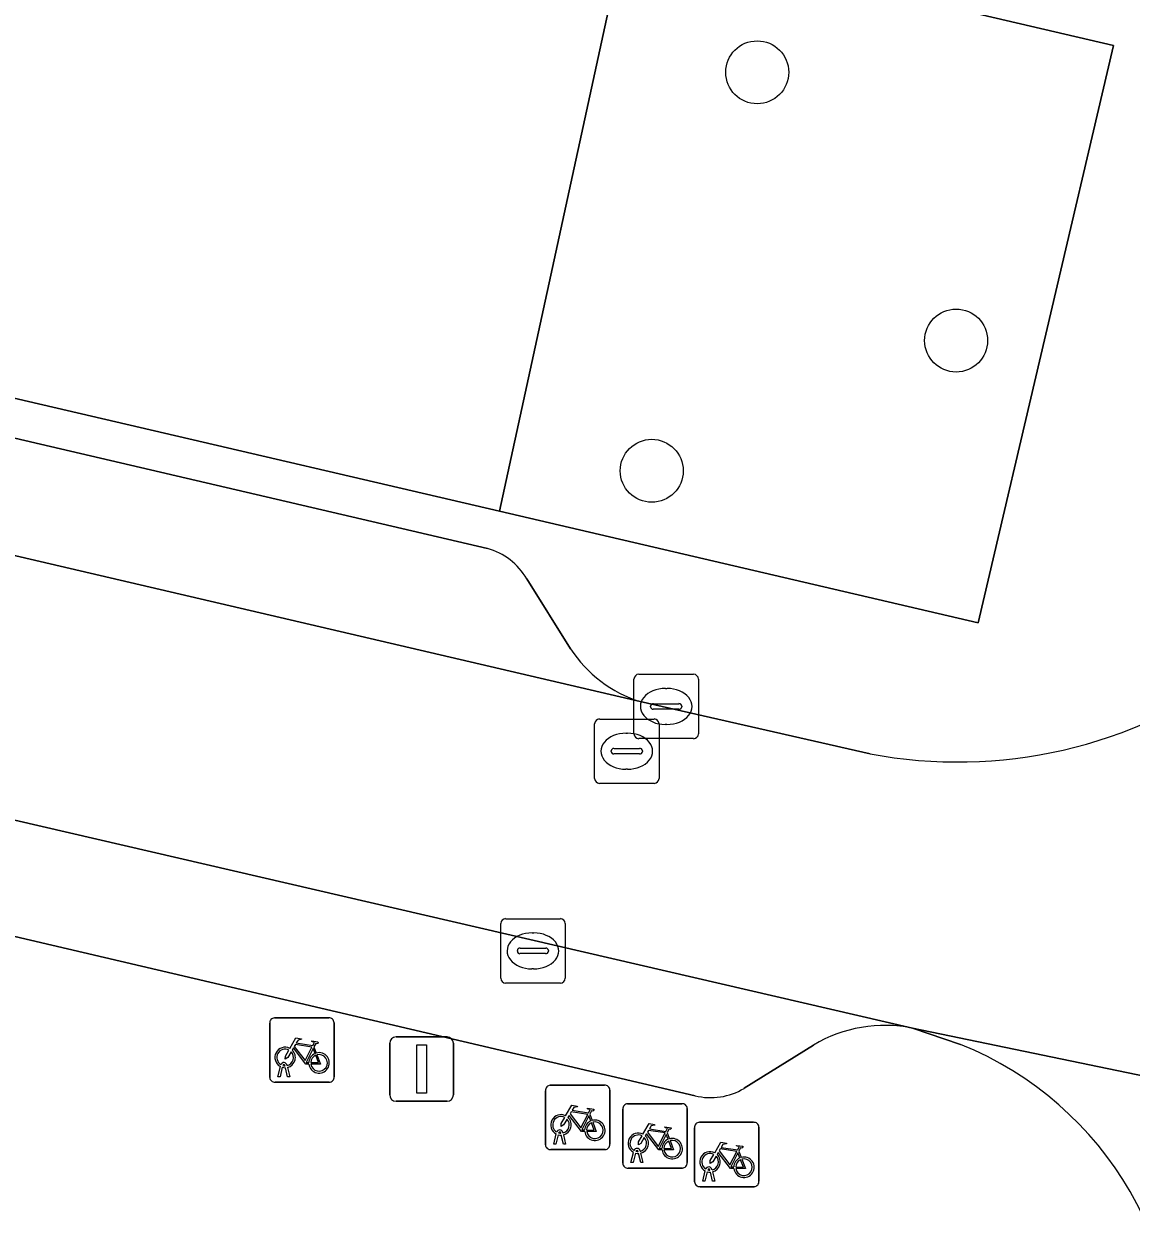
# Model space of a CAD drawing. Extents: x 163683 to 164494, y 382709 to 383872.
# Drawn here: x 163949.54 to 163966.74, y 383303.22 to 383321.71 of the extents above; entities that cross this region are included whole.
import ezdxf

# ---------------------------------------------------------------- set-up
doc = ezdxf.new("R2010")
doc.units = 0
for name, color, linetype in [('IMGEO_Boom', 7, 'Continuous'), ('IMGEO_Fietsenrek', 7, 'Continuous'), ('IMGEO_Groenvoorziening', 7, 'Continuous'), ('IMGEO_Kolk', 7, 'Continuous'), ('IMGEO_Lichtmast', 7, 'Continuous'), ('IMGEO_Parkeervlak_open', 7, 'Continuous'), ('IMGEO_Rijbaan_lokaal_open', 7, 'Continuous'), ('IMGEO_Rioolput', 7, 'Continuous'), ('IMGEO_Voetpad_open', 7, 'Continuous')]:
    doc.layers.add(name, color=color, linetype=linetype)

msp = doc.modelspace()

# ---------------------------------------------------------------- linework, layer by layer
at = {"layer": 'IMGEO_Boom'}
for centre in [(163960.934, 383320.959), (163964.023, 383316.792), (163959.295, 383314.769)]:
    msp.add_circle(centre, 0.489, dxfattribs=at)
at = {"layer": 'IMGEO_Fietsenrek'}
for p, q in [((163953.361, 383305.345), (163953.361, 383306.186)), ((163953.361, 383306.186), (163953.361, 383305.345)), ((163953.436, 383306.27), (163954.277, 383306.27)), ((163954.277, 383306.27), (163953.436, 383306.27)), ((163954.361, 383306.195), (163954.361, 383305.354)), ((163954.361, 383305.354), (163954.361, 383306.195)), ((163954.048, 383305.819), (163954.084, 383305.724)), ((163953.488, 383305.354), (163953.527, 383305.514)), ((163953.557, 383305.502), (163953.522, 383305.354)), ((163953.599, 383305.526), (163953.598, 383305.53)), ((163953.64, 383305.354), (163953.606, 383305.496)), ((163953.63, 383305.537), (163953.631, 383305.53)), ((163953.638, 383305.5), (163953.673, 383305.354)), ((163954.286, 383305.27), (163953.445, 383305.27)), ((163953.445, 383305.27), (163954.286, 383305.27)), ((163953.522, 383305.354), (163953.488, 383305.354)), ((163953.673, 383305.354), (163953.64, 383305.354)), ((163957.645, 383304.298), (163957.645, 383305.139)), ((163957.645, 383305.139), (163957.645, 383304.298)), ((163957.72, 383305.223), (163958.561, 383305.223)), ((163958.561, 383305.223), (163957.72, 383305.223)), ((163958.645, 383305.148), (163958.645, 383304.307)), ((163958.645, 383304.307), (163958.645, 383305.148)), ((163958.921, 383304.937), (163959.762, 383304.937)), ((163959.762, 383304.937), (163958.921, 383304.937)), ((163958.332, 383304.772), (163958.368, 383304.677)), ((163958.846, 383304.012), (163958.846, 383304.853)), ((163958.846, 383304.853), (163958.846, 383304.012)), ((163959.846, 383304.862), (163959.846, 383304.021)), ((163959.846, 383304.021), (163959.846, 383304.862)), ((163959.961, 383303.723), (163959.961, 383304.564)), ((163959.961, 383304.564), (163959.961, 383303.723)), ((163960.036, 383304.648), (163960.877, 383304.648)), ((163960.877, 383304.648), (163960.036, 383304.648)), ((163960.961, 383304.573), (163960.961, 383303.732)), ((163960.961, 383303.732), (163960.961, 383304.573)), ((163957.772, 383304.307), (163957.811, 383304.467)), ((163957.841, 383304.455), (163957.806, 383304.307)), ((163957.883, 383304.479), (163957.882, 383304.483)), ((163957.924, 383304.307), (163957.89, 383304.449)), ((163957.914, 383304.49), (163957.915, 383304.483)), ((163957.922, 383304.453), (163957.957, 383304.307)), ((163959.533, 383304.486), (163959.569, 383304.391)), ((163958.57, 383304.223), (163957.729, 383304.223)), ((163957.729, 383304.223), (163958.57, 383304.223)), ((163957.806, 383304.307), (163957.772, 383304.307)), ((163957.957, 383304.307), (163957.924, 383304.307)), ((163958.973, 383304.021), (163959.012, 383304.181)), ((163959.042, 383304.169), (163959.007, 383304.021)), ((163959.084, 383304.193), (163959.083, 383304.197)), ((163959.125, 383304.021), (163959.091, 383304.163)), ((163959.115, 383304.204), (163959.116, 383304.197)), ((163959.123, 383304.167), (163959.158, 383304.021)), ((163960.648, 383304.197), (163960.684, 383304.102)), ((163959.007, 383304.021), (163958.973, 383304.021)), ((163959.158, 383304.021), (163959.125, 383304.021)), ((163959.771, 383303.937), (163958.93, 383303.937)), ((163958.93, 383303.937), (163959.771, 383303.937)), ((163960.088, 383303.732), (163960.127, 383303.892)), ((163960.157, 383303.88), (163960.122, 383303.732)), ((163960.199, 383303.904), (163960.198, 383303.908)), ((163960.24, 383303.732), (163960.206, 383303.874)), ((163960.23, 383303.915), (163960.231, 383303.908)), ((163960.238, 383303.878), (163960.273, 383303.732)), ((163960.886, 383303.648), (163960.045, 383303.648)), ((163960.045, 383303.648), (163960.886, 383303.648)), ((163960.122, 383303.732), (163960.088, 383303.732)), ((163960.273, 383303.732), (163960.24, 383303.732))]:
    msp.add_line(p, q, dxfattribs=at)
for points in [[(163953.674, 383305.796), (163953.769, 383305.96), (163953.855, 383305.946), (163953.857, 383305.937), (163953.801, 383305.926), (163953.774, 383305.881), (163954.03, 383305.84)], [(163953.97, 383305.552), (163953.92, 383305.552), (163953.729, 383305.803), (163953.71, 383305.771)], [(163954.017, 383305.815), (163953.76, 383305.856), (163953.743, 383305.827), (163953.91, 383305.607), (163954.017, 383305.815)], [(163954.03, 383305.84), (163954.055, 383305.889), (163954.049, 383305.893), (163954.026, 383305.897), (163954.014, 383305.904), (163954.013, 383305.907), (163954.015, 383305.912), (163954.11, 383305.897), (163954.112, 383305.887), (163954.102, 383305.874), (163954.09, 383305.868), (163954.076, 383305.874), (163954.048, 383305.819)], [(163953.695, 383305.744), (163953.643, 383305.654), (163953.603, 383305.629), (163953.604, 383305.676), (163953.659, 383305.77)], [(163954.065, 383305.717), (163954.035, 383305.794), (163953.926, 383305.576), (163953.969, 383305.576)], [(163953.999, 383305.576), (163954.119, 383305.575), (163954.075, 383305.689)], [(163954.095, 383305.696), (163954.15, 383305.551), (163954, 383305.551)], [(163957.958, 383304.749), (163958.053, 383304.913), (163958.139, 383304.899), (163958.141, 383304.89), (163958.085, 383304.879), (163958.058, 383304.834), (163958.314, 383304.793)], [(163957.979, 383304.697), (163957.927, 383304.607), (163957.887, 383304.582), (163957.888, 383304.629), (163957.943, 383304.723)], [(163958.254, 383304.505), (163958.204, 383304.505), (163958.013, 383304.756), (163957.994, 383304.724)], [(163958.301, 383304.768), (163958.044, 383304.809), (163958.027, 383304.78), (163958.194, 383304.56), (163958.301, 383304.768)], [(163958.349, 383304.67), (163958.319, 383304.747), (163958.21, 383304.529), (163958.253, 383304.529)], [(163958.314, 383304.793), (163958.339, 383304.842), (163958.333, 383304.846), (163958.31, 383304.85), (163958.298, 383304.857), (163958.297, 383304.86), (163958.299, 383304.865), (163958.394, 383304.85), (163958.396, 383304.84), (163958.386, 383304.827), (163958.374, 383304.821), (163958.36, 383304.827), (163958.332, 383304.772)], [(163958.283, 383304.529), (163958.403, 383304.528), (163958.359, 383304.642)], [(163958.379, 383304.649), (163958.434, 383304.504), (163958.284, 383304.504)], [(163959.159, 383304.463), (163959.254, 383304.627), (163959.34, 383304.613), (163959.342, 383304.604), (163959.286, 383304.593), (163959.259, 383304.548), (163959.515, 383304.507)], [(163959.502, 383304.482), (163959.245, 383304.523), (163959.228, 383304.494), (163959.395, 383304.274), (163959.502, 383304.482)], [(163959.515, 383304.507), (163959.54, 383304.556), (163959.534, 383304.56), (163959.511, 383304.564), (163959.499, 383304.571), (163959.498, 383304.574), (163959.5, 383304.579), (163959.595, 383304.564), (163959.597, 383304.554), (163959.587, 383304.541), (163959.575, 383304.535), (163959.561, 383304.541), (163959.533, 383304.486)], [(163959.18, 383304.411), (163959.128, 383304.321), (163959.088, 383304.296), (163959.089, 383304.343), (163959.144, 383304.437)], [(163959.455, 383304.219), (163959.405, 383304.219), (163959.214, 383304.47), (163959.195, 383304.438)], [(163959.55, 383304.384), (163959.52, 383304.461), (163959.411, 383304.243), (163959.454, 383304.243)], [(163959.484, 383304.243), (163959.604, 383304.242), (163959.56, 383304.356)], [(163959.58, 383304.363), (163959.635, 383304.218), (163959.485, 383304.218)], [(163960.274, 383304.174), (163960.369, 383304.338), (163960.455, 383304.324), (163960.457, 383304.315), (163960.401, 383304.304), (163960.374, 383304.259), (163960.63, 383304.218)], [(163960.295, 383304.122), (163960.243, 383304.032), (163960.203, 383304.007), (163960.204, 383304.054), (163960.259, 383304.148)], [(163960.57, 383303.93), (163960.52, 383303.93), (163960.329, 383304.181), (163960.31, 383304.149)], [(163960.617, 383304.193), (163960.36, 383304.234), (163960.343, 383304.205), (163960.51, 383303.985), (163960.617, 383304.193)], [(163960.665, 383304.095), (163960.635, 383304.172), (163960.526, 383303.954), (163960.569, 383303.954)], [(163960.63, 383304.218), (163960.655, 383304.267), (163960.649, 383304.271), (163960.626, 383304.275), (163960.614, 383304.282), (163960.613, 383304.285), (163960.615, 383304.29), (163960.71, 383304.275), (163960.712, 383304.265), (163960.702, 383304.252), (163960.69, 383304.246), (163960.676, 383304.252), (163960.648, 383304.197)], [(163960.599, 383303.954), (163960.719, 383303.953), (163960.675, 383304.067)], [(163960.695, 383304.074), (163960.75, 383303.929), (163960.6, 383303.929)]]:
    msp.add_lwpolyline(points, dxfattribs=at)
for centre, radius, start, end in [((163953.439, 383306.192), 0.0779, 92.4484, 184.2845), ((163953.439, 383306.192), 0.0779, 92.4484, 184.2845), ((163954.283, 383306.192), 0.0779, 2.4484, 94.2845), ((163954.283, 383306.192), 0.0779, 2.4484, 94.2845), ((163953.601, 383305.655), 0.159, 62.6766, 242.1369), ((163953.601, 383305.655), 0.129, 63.3192, 238.903), ((163953.601, 383305.655), 0.129, 283.6043, 43.4302), ((163953.601, 383305.655), 0.159, 283.5766, 46.6042), ((163954.128, 383305.571), 0.159, 113.3408, 178.3217), ((163954.128, 383305.571), 0.159, 187.0065, 105.7708), ((163954.128, 383305.571), 0.129, 113.923, 177.9556), ((163954.128, 383305.571), 0.129, 188.6715, 104.5883), ((163953.581, 383305.526), 0.0499, 12.8025, 158.6934), ((163953.601, 383305.655), 0.159, 253.9967, 271.7867), ((163953.581, 383305.526), 0.0174, 12.8025, 163.4502), ((163953.601, 383305.655), 0.129, 253.415, 269.0204), ((163953.439, 383305.348), 0.0779, 182.4484, 274.2845), ((163953.439, 383305.348), 0.0779, 182.4484, 274.2845), ((163954.283, 383305.348), 0.0779, 272.4484, 4.2845), ((163954.283, 383305.348), 0.0779, 272.4484, 4.2845), ((163957.723, 383305.145), 0.0779, 92.4484, 184.2845), ((163957.723, 383305.145), 0.0779, 92.4484, 184.2845), ((163958.567, 383305.145), 0.0779, 2.4484, 94.2845), ((163958.567, 383305.145), 0.0779, 2.4484, 94.2845), ((163958.924, 383304.859), 0.0779, 92.4484, 184.2845), ((163958.924, 383304.859), 0.0779, 92.4484, 184.2845), ((163959.768, 383304.859), 0.0779, 2.4484, 94.2845), ((163959.768, 383304.859), 0.0779, 2.4484, 94.2845), ((163957.885, 383304.608), 0.159, 62.6766, 242.1369), ((163957.885, 383304.608), 0.129, 63.3192, 238.903), ((163957.885, 383304.608), 0.129, 283.6043, 43.4302), ((163957.885, 383304.608), 0.159, 283.5766, 46.6042), ((163957.865, 383304.479), 0.0499, 12.8025, 158.6934), ((163958.412, 383304.524), 0.159, 113.3408, 178.3217), ((163958.412, 383304.524), 0.159, 187.0065, 105.7708), ((163958.412, 383304.524), 0.129, 113.923, 177.9556), ((163958.412, 383304.524), 0.129, 188.6715, 104.5883), ((163960.039, 383304.57), 0.0779, 92.4484, 184.2845), ((163960.039, 383304.57), 0.0779, 92.4484, 184.2845), ((163960.883, 383304.57), 0.0779, 2.4484, 94.2845), ((163960.883, 383304.57), 0.0779, 2.4484, 94.2845), ((163957.885, 383304.608), 0.159, 253.9967, 271.7867), ((163957.865, 383304.479), 0.0174, 12.8025, 163.4502), ((163957.885, 383304.608), 0.129, 253.415, 269.0204), ((163959.086, 383304.322), 0.159, 62.6766, 242.1369), ((163959.086, 383304.322), 0.129, 63.3192, 238.903), ((163959.086, 383304.322), 0.129, 283.6043, 43.4302), ((163959.086, 383304.322), 0.159, 283.5766, 46.6042), ((163959.613, 383304.238), 0.159, 113.3408, 178.3217), ((163959.613, 383304.238), 0.159, 187.0065, 105.7708), ((163959.613, 383304.238), 0.129, 113.923, 177.9556), ((163959.613, 383304.238), 0.129, 188.6715, 104.5883), ((163957.723, 383304.301), 0.0779, 182.4484, 274.2845), ((163957.723, 383304.301), 0.0779, 182.4484, 274.2845), ((163958.567, 383304.301), 0.0779, 272.4484, 4.2845), ((163958.567, 383304.301), 0.0779, 272.4484, 4.2845), ((163959.066, 383304.193), 0.0499, 12.8025, 158.6934), ((163959.086, 383304.322), 0.159, 253.9967, 271.7867), ((163959.066, 383304.193), 0.0174, 12.8025, 163.4502), ((163959.086, 383304.322), 0.129, 253.415, 269.0204), ((163960.201, 383304.033), 0.159, 62.6766, 242.1369), ((163960.201, 383304.033), 0.129, 63.3192, 238.903), ((163960.201, 383304.033), 0.159, 283.5766, 46.6042), ((163958.924, 383304.015), 0.0779, 182.4484, 274.2845), ((163958.924, 383304.015), 0.0779, 182.4484, 274.2845), ((163959.768, 383304.015), 0.0779, 272.4484, 4.2845), ((163959.768, 383304.015), 0.0779, 272.4484, 4.2845), ((163960.181, 383303.904), 0.0499, 12.8025, 158.6934), ((163960.201, 383304.033), 0.129, 283.6043, 43.4302), ((163960.728, 383303.949), 0.159, 113.3408, 178.3217), ((163960.728, 383303.949), 0.159, 187.0065, 105.7708), ((163960.728, 383303.949), 0.129, 113.923, 177.9556), ((163960.728, 383303.949), 0.129, 188.6715, 104.5883), ((163960.201, 383304.033), 0.159, 253.9967, 271.7867), ((163960.181, 383303.904), 0.0174, 12.8025, 163.4502), ((163960.201, 383304.033), 0.129, 253.415, 269.0204), ((163960.039, 383303.726), 0.0779, 182.4484, 274.2845), ((163960.039, 383303.726), 0.0779, 182.4484, 274.2845), ((163960.883, 383303.726), 0.0779, 272.4484, 4.2845), ((163960.883, 383303.726), 0.0779, 272.4484, 4.2845)]:
    msp.add_arc(centre, radius, start, end, dxfattribs=at)
at = {"layer": 'IMGEO_Groenvoorziening'}
for points in [[(163958.888, 383323.146), (163925.426, 383330.947), (163923.281, 383321.977), (163956.93, 383314.14)], [(163956.93, 383314.14), (163964.368, 383312.408), (163966.468, 383321.378), (163958.888, 383323.146)]]:
    msp.add_lwpolyline(points, close=True, dxfattribs=at)
at = {"layer": 'IMGEO_Kolk'}
for p, q in [((163959.094, 383311.608), (163959.946, 383311.608)), ((163959.019, 383310.682), (163959.019, 383311.534)), ((163959.507, 383311.388), (163959.532, 383311.388)), ((163960.02, 383311.534), (163960.02, 383310.682)), ((163959.278, 383311.102), (163959.278, 383311.114)), ((163959.716, 383311.065), (163959.318, 383311.065)), ((163959.321, 383311.151), (163959.719, 383311.151)), ((163959.762, 383311.114), (163959.762, 383311.102)), ((163959.53, 383310.828), (163959.505, 383310.828)), ((163959.946, 383310.608), (163959.094, 383310.608)), ((163956.949, 383306.885), (163956.949, 383307.737)), ((163957.024, 383307.811), (163957.876, 383307.811)), ((163957.95, 383307.737), (163957.95, 383306.885)), ((163957.437, 383307.591), (163957.462, 383307.591)), ((163957.208, 383307.305), (163957.208, 383307.317)), ((163957.251, 383307.354), (163957.649, 383307.354)), ((163957.692, 383307.317), (163957.692, 383307.305)), ((163957.646, 383307.268), (163957.248, 383307.268)), ((163957.46, 383307.031), (163957.435, 383307.031)), ((163957.876, 383306.811), (163957.024, 383306.811))]:
    msp.add_line(p, q, dxfattribs=at)
for points in [[(163959.094, 383311.608), (163959.946, 383311.608)], [(163959.019, 383310.682), (163959.019, 383311.534)], [(163960.02, 383311.534), (163960.02, 383310.682)], [(163959.946, 383310.608), (163959.094, 383310.608)], [(163956.949, 383306.885), (163956.949, 383307.737)], [(163957.024, 383307.811), (163957.876, 383307.811)], [(163957.95, 383307.737), (163957.95, 383306.885)], [(163957.876, 383306.811), (163957.024, 383306.811)]]:
    msp.add_lwpolyline(points, dxfattribs=at)
for centre, radius, start, end in [((163959.096, 383311.532), 0.0765, 91.552, 178.448), ((163959.096, 383311.532), 0.0765, 91.552, 178.448), ((163959.944, 383311.532), 0.0765, 1.552, 88.448), ((163959.944, 383311.532), 0.0765, 1.552, 88.448), ((163959.318, 383311.111), 0.0403, 85.8775, 175.7526), ((163959.315, 383311.101), 0.0366, 178.938, 274.7102), ((163959.719, 383311.108), 0.043, 264.8664, 352.4533), ((163959.723, 383311.113), 0.0386, 1.7309, 96.639), ((163959.096, 383310.684), 0.0765, 181.552, 268.448), ((163959.096, 383310.684), 0.0765, 181.552, 268.448), ((163959.944, 383310.684), 0.0765, 271.552, 358.448), ((163959.944, 383310.684), 0.0765, 271.552, 358.448), ((163957.026, 383307.735), 0.0765, 91.552, 178.448), ((163957.026, 383307.735), 0.0765, 91.552, 178.448), ((163957.874, 383307.735), 0.0765, 1.552, 88.448), ((163957.874, 383307.735), 0.0765, 1.552, 88.448), ((163957.248, 383307.314), 0.0403, 85.8775, 175.7526), ((163957.245, 383307.304), 0.0366, 178.938, 274.7102), ((163957.649, 383307.311), 0.043, 264.8664, 352.4533), ((163957.653, 383307.316), 0.0386, 1.7309, 96.639), ((163957.026, 383306.887), 0.0765, 181.552, 268.448), ((163957.026, 383306.887), 0.0765, 181.552, 268.448), ((163957.874, 383306.887), 0.0765, 271.552, 358.448), ((163957.874, 383306.887), 0.0765, 271.552, 358.448)]:
    msp.add_arc(centre, radius, start, end, dxfattribs=at)
for centre, major_axis, ratio, start_param, end_param in [((163959.506, 383311.108), (-0.387, 0.002), 0.722429, 4.712389, 7.853982), ((163959.531, 383311.108), (-0.39, 0.002), 0.717154, 1.570796, 4.712389), ((163957.436, 383307.311), (-0.387, 0.002), 0.722429, 4.712389, 7.853982), ((163957.461, 383307.311), (-0.39, 0.002), 0.717154, 1.570796, 4.712389)]:
    msp.add_ellipse(centre, major_axis=major_axis, ratio=ratio, start_param=start_param, end_param=end_param, dxfattribs=at)
at = {"layer": 'IMGEO_Lichtmast'}
for p, q in [((163955.225, 383305.075), (163955.225, 383305.875)), ((163955.225, 383305.875), (163955.225, 383305.075)), ((163955.325, 383305.975), (163956.115, 383305.975)), ((163956.115, 383305.975), (163955.325, 383305.975)), ((163956.215, 383305.875), (163956.215, 383305.075)), ((163956.215, 383305.075), (163956.215, 383305.875)), ((163956.115, 383304.975), (163955.325, 383304.975)), ((163955.325, 383304.975), (163956.115, 383304.975))]:
    msp.add_line(p, q, dxfattribs=at)
msp.add_lwpolyline([(163955.645, 383305.85), (163955.795, 383305.85), (163955.795, 383305.1), (163955.645, 383305.1), (163955.645, 383305.85)], dxfattribs=at)
for centre, start, end in [((163955.325, 383305.875), 90, 180), ((163955.325, 383305.875), 90, 180), ((163956.115, 383305.875), 0, 90), ((163956.115, 383305.875), 360, 90), ((163955.325, 383305.075), 180, 270), ((163955.325, 383305.075), 180, 270), ((163956.115, 383305.075), 270, 0), ((163956.115, 383305.075), 270, 0)]:
    msp.add_arc(centre, 0.1, start, end, dxfattribs=at)
at = {"layer": 'IMGEO_Parkeervlak_open'}
for points in [[(163956.743, 383313.562), (163924.575, 383321.071)], [(163921.363, 383319.992), (163959.117, 383311.184)], [(163963.348, 383306.111), (163938.848, 383311.785), (163918.723, 383316.558)], [(163920.968, 383314.195), (163959.97, 383305.061)], [(163958.034, 383312.004), (163957.354, 383313.088)], [(163960.729, 383305.176), (163961.809, 383305.848)]]:
    msp.add_lwpolyline(points, dxfattribs=at)
for centre, radius, start, end in [((163956.468, 383312.577), 1.023, 29.9818, 74.4112), ((163959.733, 383313.123), 2.035, 213.3698, 252.3674), ((163962.919, 383303.988), 2.166, 78.5713, 120.824), ((163960.211, 383306.034), 1.003, 256.1093, 301.122)]:
    msp.add_arc(centre, radius, start, end, dxfattribs=at)
at = {"layer": 'IMGEO_Rijbaan_lokaal_open'}
for points in [[(163962.686, 383310.374), (163959.117, 383311.184), (163921.363, 383319.992), (163917.989, 383320.767)], [(163917.92, 383316.772), (163918.445, 383316.651), (163918.723, 383316.558), (163938.848, 383311.785), (163963.348, 383306.111), (163974.919, 383303.713)], [(163974.919, 383303.713), (163963.348, 383306.111), (163964.093, 383305.857)]]:
    msp.add_lwpolyline(points, dxfattribs=at)
for centre, radius, start, end in [((163964.051, 383317.556), 7.311, 259.2385, 353.9622), ((163962.087, 383300.885), 5.361, 352.1792, 68.0245)]:
    msp.add_arc(centre, radius, start, end, dxfattribs=at)
at = {"layer": 'IMGEO_Rioolput'}
for p, q in [((163958.407, 383309.987), (163958.407, 383310.839)), ((163958.482, 383310.913), (163959.334, 383310.913)), ((163959.408, 383310.839), (163959.408, 383309.987)), ((163958.895, 383310.693), (163958.92, 383310.693)), ((163958.709, 383310.456), (163959.107, 383310.456)), ((163958.666, 383310.407), (163958.666, 383310.419)), ((163959.104, 383310.37), (163958.706, 383310.37)), ((163959.15, 383310.419), (163959.15, 383310.407)), ((163958.918, 383310.133), (163958.893, 383310.133)), ((163959.334, 383309.913), (163958.482, 383309.913))]:
    msp.add_line(p, q, dxfattribs=at)
for points in [[(163958.407, 383309.987), (163958.407, 383310.839)], [(163958.482, 383310.913), (163959.334, 383310.913)], [(163959.408, 383310.839), (163959.408, 383309.987)], [(163959.334, 383309.913), (163958.482, 383309.913)]]:
    msp.add_lwpolyline(points, dxfattribs=at)
for centre, radius, start, end in [((163958.484, 383310.837), 0.0765, 91.552, 178.448), ((163958.484, 383310.837), 0.0765, 91.552, 178.448), ((163959.332, 383310.837), 0.0765, 1.552, 88.448), ((163959.332, 383310.837), 0.0765, 1.552, 88.448), ((163958.706, 383310.416), 0.0403, 85.8775, 175.7526), ((163959.111, 383310.418), 0.0386, 1.7309, 96.639), ((163958.703, 383310.406), 0.0366, 178.938, 274.7102), ((163959.107, 383310.413), 0.043, 264.8664, 352.4533), ((163958.484, 383309.989), 0.0765, 181.552, 268.448), ((163958.484, 383309.989), 0.0765, 181.552, 268.448), ((163959.332, 383309.989), 0.0765, 271.552, 358.448), ((163959.332, 383309.989), 0.0765, 271.552, 358.448)]:
    msp.add_arc(centre, radius, start, end, dxfattribs=at)
for centre, major_axis, ratio, start_param, end_param in [((163958.894, 383310.413), (-0.387, 0.002), 0.722429, 4.712389, 7.853982), ((163958.919, 383310.413), (-0.39, 0.002), 0.717154, 1.570796, 4.712389)]:
    msp.add_ellipse(centre, major_axis=major_axis, ratio=ratio, start_param=start_param, end_param=end_param, dxfattribs=at)
at = {"layer": 'IMGEO_Voetpad_open'}
msp.add_lwpolyline([(163964.368, 383312.408), (163956.93, 383314.14), (163923.281, 383321.977), (163917.485, 383323.326), (163919.109, 383330.505), (163921.536, 383331.854), (163925.426, 383330.947), (163958.888, 383323.146), (163966.468, 383321.378)], close=True, dxfattribs=at)
for points in [[(163924.575, 383321.071), (163956.743, 383313.562)], [(163959.97, 383305.061), (163920.968, 383314.195)], [(163957.354, 383313.088), (163958.034, 383312.004)], [(163959.117, 383311.184), (163962.686, 383310.374)], [(163964.093, 383305.857), (163963.348, 383306.111)], [(163961.809, 383305.848), (163960.729, 383305.176)]]:
    msp.add_lwpolyline(points, dxfattribs=at)
for centre, radius, start, end in [((163964.051, 383317.556), 7.311, 259.2385, 353.9622), ((163956.468, 383312.577), 1.023, 29.9818, 74.4112), ((163959.733, 383313.123), 2.035, 213.3698, 252.3674), ((163962.919, 383303.988), 2.166, 78.5713, 120.824), ((163962.087, 383300.885), 5.361, 352.1792, 68.0245), ((163960.211, 383306.034), 1.003, 256.1093, 301.122)]:
    msp.add_arc(centre, radius, start, end, dxfattribs=at)

doc.saveas('drawing.dxf')
